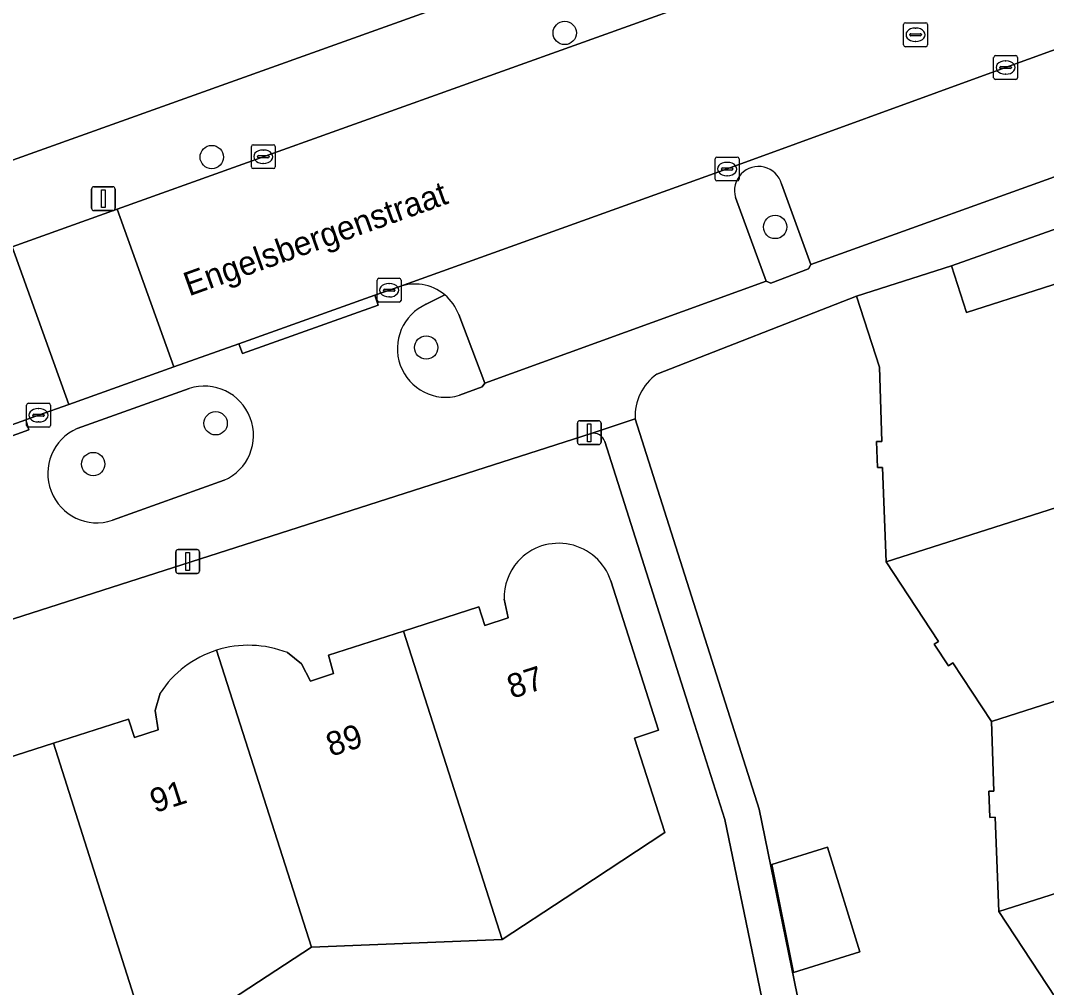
# Model space of a CAD drawing. Extents: x 159499 to 160349, y 382524 to 383273.
# Drawn here: x 159654.85 to 159697.81, y 382896.77 to 382937.27 of the extents above; entities that cross this region are included whole.
import ezdxf

# ---------------------------------------------------------------- set-up
doc = ezdxf.new("R2010")
doc.units = 0
for name, color, linetype in [('IMGEO_Boom', 7, 'Continuous'), ('IMGEO_Erf', 7, 'Continuous'), ('IMGEO_Groenvoorziening', 7, 'Continuous'), ('IMGEO_Kolk', 7, 'Continuous'), ('IMGEO_Lichtmast', 7, 'Continuous'), ('IMGEO_Muur', 7, 'Continuous'), ('IMGEO_Openbare_ruimte_label', 7, 'Continuous'), ('IMGEO_Pand', 7, 'Continuous'), ('IMGEO_Pand_nummerreeks', 7, 'Continuous'), ('IMGEO_Parkeervlak_open', 7, 'Continuous'), ('IMGEO_Rijbaan_lokaal_open', 7, 'Continuous'), ('IMGEO_Rioolput', 7, 'Continuous'), ('IMGEO_Voetpad_open', 7, 'Continuous')]:
    doc.layers.add(name, color=color, linetype=linetype)

msp = doc.modelspace()

# ---------------------------------------------------------------- linework, layer by layer
at = {"layer": 'IMGEO_Boom'}
for centre in [(159677.637, 382936.747), (159662.857, 382931.551), (159686.448, 382928.622), (159671.837, 382923.573), (159663.02, 382920.4), (159657.893, 382918.694)]:
    msp.add_circle(centre, 0.489, dxfattribs=at)
at = {"layer": 'IMGEO_Erf'}
for points in [[(159705.183, 382931.016), (159693.83, 382926.996), (159694.458, 382925.034), (159700.907, 382927.1)], [(159705.241, 382870.601), (159704.925, 382878.587), (159700.522, 382885.291), (159700.207, 382893.265), (159695.816, 382899.951), (159695.66, 382903.906), (159695.441, 382903.898), (159695.397, 382904.99), (159695.61, 382904.992), (159695.502, 382907.919), (159693.888, 382910.368), (159693.704, 382910.247), (159693.109, 382911.146), (159693.293, 382911.268), (159691.092, 382914.595), (159690.949, 382918.555), (159690.729, 382918.547), (159690.691, 382919.636), (159690.915, 382919.634), (159690.817, 382922.747), (159689.861, 382925.725), (159681.49, 382922.46)], [(159680.586, 382920.586), (159685.785, 382904.242), (159687.876, 382894.008)], [(159678.739, 382919.975), (159644.884, 382909.119), (159643.985, 382908.831)], [(159677.627, 382884.962), (159674.658, 382884.016), (159673.774, 382886.788), (159652.977, 382879.994), (159654.595, 382874.974), (159627.613, 382866.357), (159623.043, 382880.046), (159623.336, 382880.144), (159623.263, 382880.365), (159621.679, 382885.107), (159616.505, 382883.25), (159614.32, 382889.33), (159646.264, 382900.819), (159647.798, 382896.061), (159652.453, 382881.618), (159666.269, 382885.977), (159665.394, 382888.751), (159669.71, 382890.113), (159670.586, 382887.339), (159686.697, 382892.422), (159684.344, 382903.803), (159682.972, 382908.111), (159679.314, 382919.635)], [(159679.569, 382913.801), (159681.564, 382907.552), (159680.565, 382907.218), (159681.828, 382903.268), (159677.654, 382900.516), (159675.017, 382898.777), (159667.039, 382898.465), (159660.329, 382894.075), (159652.192, 382893.754), (159650.919, 382897.697), (159649.918, 382897.379)], [(159666.022, 382910.797), (159666.614, 382910.33), (159666.988, 382909.6), (159667.959, 382909.918), (159667.745, 382910.697), (159670.885, 382911.702), (159674.035, 382912.71), (159674.297, 382911.932), (159675.27, 382912.254), (159675.097, 382913.03)], [(159651.325, 382906.275), (159651.983, 382905.642), (159652.32, 382904.9), (159653.303, 382905.215), (159653.051, 382905.989), (159656.228, 382907.004), (159659.371, 382908.008), (159659.626, 382907.243), (159660.608, 382907.568), (159660.484, 382908.373), (159660.694, 382909.101)]]:
    msp.add_lwpolyline(points, dxfattribs=at)
msp.add_lwpolyline([(159687.217, 382897.407), (159686.313, 382901.928), (159688.637, 382902.645), (159689.99, 382898.263)], close=True, dxfattribs=at)
for centre, radius, start, end in [((159682.773, 382920.686), 2.189, 125.8737, 182.6219), ((159678.839, 382919.488), 0.497, 17.2026, 101.6054), ((159677.382, 382913.071), 2.305, 18.4669, 137.8121), ((159677.497, 382913.058), 2.4, 139.4256, 180.6603), ((159664.4, 382906.676), 4.429, 107.6873, 146.7947), ((159664.4, 382906.672), 4.432, 68.5348, 107.6829)]:
    msp.add_arc(centre, radius, start, end, dxfattribs=at)
at = {"layer": 'IMGEO_Groenvoorziening'}
for points in [[(159610.141, 382915.546), (159684.209, 382942.053)], [(159684.794, 382929.858), (159686.072, 382926.349), (159686.27, 382926.274), (159687.842, 382926.87), (159687.941, 382927.056), (159686.72, 382930.428)], [(159672.613, 382925.776), (159671.841, 382925.388)], [(159673.23, 382921.572), (159674.183, 382921.921), (159674.286, 382922.088), (159673.203, 382924.954)], [(159661.905, 382921.855), (159657.218, 382920.18)], [(159658.698, 382916.339), (159663.374, 382918.013)]]:
    msp.add_lwpolyline(points, dxfattribs=at)
for centre, radius, start, end in [((159685.753, 382930.155), 1.004, 15.7694, 197.2028), ((159672.664, 382923.527), 2.035, 113.8663, 286.136), ((159671.305, 382924.214), 2.037, 21.2898, 50.0488), ((159662.546, 382919.898), 2.059, 293.7145, 108.1345), ((159658.049, 382918.294), 2.06, 113.7787, 288.3662)]:
    msp.add_arc(centre, radius, start, end, dxfattribs=at)
at = {"layer": 'IMGEO_Kolk'}
for p, q in [((159695.599, 382934.874), (159695.599, 382935.726)), ((159695.674, 382935.8), (159696.526, 382935.8)), ((159696.6, 382935.726), (159696.6, 382934.874)), ((159695.858, 382935.294), (159695.858, 382935.306)), ((159696.296, 382935.257), (159695.898, 382935.257)), ((159695.901, 382935.343), (159696.299, 382935.343)), ((159696.087, 382935.58), (159696.112, 382935.58)), ((159696.342, 382935.306), (159696.342, 382935.294)), ((159696.11, 382935.02), (159696.085, 382935.02)), ((159696.526, 382934.8), (159695.674, 382934.8)), ((159664.515, 382931.14), (159664.515, 382931.992)), ((159664.59, 382932.066), (159665.442, 382932.066)), ((159665.003, 382931.846), (159665.028, 382931.846)), ((159665.516, 382931.992), (159665.516, 382931.14)), ((159664.774, 382931.56), (159664.774, 382931.572)), ((159665.212, 382931.523), (159664.814, 382931.523)), ((159664.817, 382931.609), (159665.215, 382931.609)), ((159665.258, 382931.572), (159665.258, 382931.56)), ((159683.938, 382930.624), (159683.938, 382931.476)), ((159684.013, 382931.55), (159684.865, 382931.55)), ((159684.939, 382931.476), (159684.939, 382930.624)), ((159665.442, 382931.066), (159664.59, 382931.066)), ((159665.026, 382931.286), (159665.001, 382931.286)), ((159684.197, 382931.044), (159684.197, 382931.056)), ((159684.635, 382931.007), (159684.237, 382931.007)), ((159684.24, 382931.093), (159684.638, 382931.093)), ((159684.426, 382931.33), (159684.451, 382931.33)), ((159684.681, 382931.056), (159684.681, 382931.044)), ((159684.865, 382930.55), (159684.013, 382930.55)), ((159684.449, 382930.77), (159684.424, 382930.77)), ((159669.784, 382925.548), (159669.784, 382926.4)), ((159669.859, 382926.474), (159670.711, 382926.474)), ((159670.272, 382926.254), (159670.297, 382926.254)), ((159670.785, 382926.4), (159670.785, 382925.548)), ((159670.043, 382925.968), (159670.043, 382925.98)), ((159670.481, 382925.931), (159670.083, 382925.931)), ((159670.086, 382926.017), (159670.484, 382926.017)), ((159670.527, 382925.98), (159670.527, 382925.968)), ((159670.711, 382925.474), (159669.859, 382925.474)), ((159670.295, 382925.694), (159670.27, 382925.694)), ((159655.102, 382920.311), (159655.102, 382921.163)), ((159655.177, 382921.237), (159656.029, 382921.237)), ((159656.103, 382921.163), (159656.103, 382920.311)), ((159655.361, 382920.731), (159655.361, 382920.743)), ((159655.799, 382920.694), (159655.401, 382920.694)), ((159655.404, 382920.78), (159655.802, 382920.78)), ((159655.59, 382921.017), (159655.615, 382921.017)), ((159655.845, 382920.743), (159655.845, 382920.731)), ((159656.029, 382920.237), (159655.177, 382920.237)), ((159655.613, 382920.457), (159655.588, 382920.457))]:
    msp.add_line(p, q, dxfattribs=at)
for points in [[(159695.599, 382934.874), (159695.599, 382935.726)], [(159695.674, 382935.8), (159696.526, 382935.8)], [(159696.6, 382935.726), (159696.6, 382934.874)], [(159696.526, 382934.8), (159695.674, 382934.8)], [(159664.515, 382931.14), (159664.515, 382931.992)], [(159664.59, 382932.066), (159665.442, 382932.066)], [(159665.516, 382931.992), (159665.516, 382931.14)], [(159683.938, 382930.624), (159683.938, 382931.476)], [(159684.013, 382931.55), (159684.865, 382931.55)], [(159684.939, 382931.476), (159684.939, 382930.624)], [(159665.442, 382931.066), (159664.59, 382931.066)], [(159684.865, 382930.55), (159684.013, 382930.55)], [(159669.784, 382925.548), (159669.784, 382926.4)], [(159669.859, 382926.474), (159670.711, 382926.474)], [(159670.785, 382926.4), (159670.785, 382925.548)], [(159670.711, 382925.474), (159669.859, 382925.474)], [(159655.102, 382920.311), (159655.102, 382921.163)], [(159655.177, 382921.237), (159656.029, 382921.237)], [(159656.103, 382921.163), (159656.103, 382920.311)], [(159656.029, 382920.237), (159655.177, 382920.237)]]:
    msp.add_lwpolyline(points, dxfattribs=at)
for centre, radius, start, end in [((159695.676, 382935.724), 0.0765, 91.552, 178.448), ((159695.676, 382935.724), 0.0765, 91.552, 178.448), ((159696.524, 382935.724), 0.0765, 1.552, 88.448), ((159696.524, 382935.724), 0.0765, 1.552, 88.448), ((159695.898, 382935.303), 0.0403, 85.8775, 175.7526), ((159695.895, 382935.293), 0.0366, 178.938, 274.7102), ((159696.299, 382935.3), 0.043, 264.8664, 352.4533), ((159696.303, 382935.305), 0.0386, 1.7309, 96.639), ((159695.676, 382934.876), 0.0765, 181.552, 268.448), ((159695.676, 382934.876), 0.0765, 181.552, 268.448), ((159696.524, 382934.876), 0.0765, 271.552, 358.448), ((159696.524, 382934.876), 0.0765, 271.552, 358.448), ((159664.592, 382931.99), 0.0765, 91.552, 178.448), ((159664.592, 382931.99), 0.0765, 91.552, 178.448), ((159665.44, 382931.99), 0.0765, 1.552, 88.448), ((159665.44, 382931.99), 0.0765, 1.552, 88.448), ((159664.814, 382931.569), 0.0403, 85.8775, 175.7526), ((159664.811, 382931.559), 0.0366, 178.938, 274.7102), ((159665.215, 382931.566), 0.043, 264.8664, 352.4533), ((159665.219, 382931.571), 0.0386, 1.7309, 96.639), ((159684.015, 382931.474), 0.0765, 91.552, 178.448), ((159684.015, 382931.474), 0.0765, 91.552, 178.448), ((159684.863, 382931.474), 0.0765, 1.552, 88.448), ((159684.863, 382931.474), 0.0765, 1.552, 88.448), ((159664.592, 382931.142), 0.0765, 181.552, 268.448), ((159664.592, 382931.142), 0.0765, 181.552, 268.448), ((159665.44, 382931.142), 0.0765, 271.552, 358.448), ((159665.44, 382931.142), 0.0765, 271.552, 358.448), ((159684.237, 382931.053), 0.0403, 85.8775, 175.7526), ((159684.234, 382931.043), 0.0366, 178.938, 274.7102), ((159684.638, 382931.05), 0.043, 264.8664, 352.4533), ((159684.642, 382931.055), 0.0386, 1.7309, 96.639), ((159684.015, 382930.626), 0.0765, 181.552, 268.448), ((159684.015, 382930.626), 0.0765, 181.552, 268.448), ((159684.863, 382930.626), 0.0765, 271.552, 358.448), ((159684.863, 382930.626), 0.0765, 271.552, 358.448), ((159669.861, 382926.398), 0.0765, 91.552, 178.448), ((159669.861, 382926.398), 0.0765, 91.552, 178.448), ((159670.709, 382926.398), 0.0765, 1.552, 88.448), ((159670.709, 382926.398), 0.0765, 1.552, 88.448), ((159670.083, 382925.977), 0.0403, 85.8775, 175.7526), ((159670.08, 382925.967), 0.0366, 178.938, 274.7102), ((159670.484, 382925.974), 0.043, 264.8664, 352.4533), ((159670.488, 382925.979), 0.0386, 1.7309, 96.639), ((159669.861, 382925.55), 0.0765, 181.552, 268.448), ((159669.861, 382925.55), 0.0765, 181.552, 268.448), ((159670.709, 382925.55), 0.0765, 271.552, 358.448), ((159670.709, 382925.55), 0.0765, 271.552, 358.448), ((159655.179, 382921.161), 0.0765, 91.552, 178.448), ((159655.179, 382921.161), 0.0765, 91.552, 178.448), ((159656.027, 382921.161), 0.0765, 1.552, 88.448), ((159656.027, 382921.161), 0.0765, 1.552, 88.448), ((159655.401, 382920.74), 0.0403, 85.8775, 175.7526), ((159655.398, 382920.73), 0.0366, 178.938, 274.7102), ((159655.802, 382920.737), 0.043, 264.8664, 352.4533), ((159655.806, 382920.742), 0.0386, 1.7309, 96.639), ((159655.179, 382920.313), 0.0765, 181.552, 268.448), ((159655.179, 382920.313), 0.0765, 181.552, 268.448), ((159656.027, 382920.313), 0.0765, 271.552, 358.448), ((159656.027, 382920.313), 0.0765, 271.552, 358.448)]:
    msp.add_arc(centre, radius, start, end, dxfattribs=at)
for centre, major_axis, ratio, start_param, end_param in [((159696.086, 382935.3), (-0.387, 0.002), 0.722429, 4.712389, 7.853982), ((159696.111, 382935.3), (-0.39, 0.002), 0.717154, 1.570796, 4.712389), ((159665.002, 382931.566), (-0.387, 0.002), 0.722429, 4.712389, 7.853982), ((159665.027, 382931.566), (-0.39, 0.002), 0.717154, 1.570796, 4.712389), ((159684.425, 382931.05), (-0.387, 0.002), 0.722429, 4.712389, 7.853982), ((159684.45, 382931.05), (-0.39, 0.002), 0.717154, 1.570796, 4.712389), ((159670.271, 382925.974), (-0.387, 0.002), 0.722429, 4.712389, 7.853982), ((159670.296, 382925.974), (-0.39, 0.002), 0.717154, 1.570796, 4.712389), ((159655.589, 382920.737), (-0.387, 0.002), 0.722429, 4.712389, 7.853982), ((159655.614, 382920.737), (-0.39, 0.002), 0.717154, 1.570796, 4.712389)]:
    msp.add_ellipse(centre, major_axis=major_axis, ratio=ratio, start_param=start_param, end_param=end_param, dxfattribs=at)
at = {"layer": 'IMGEO_Lichtmast'}
for p, q in [((159657.822, 382929.408), (159657.822, 382930.208)), ((159657.822, 382930.208), (159657.822, 382929.408)), ((159657.922, 382930.308), (159658.712, 382930.308)), ((159658.712, 382930.308), (159657.922, 382930.308)), ((159658.812, 382930.208), (159658.812, 382929.408)), ((159658.812, 382929.408), (159658.812, 382930.208)), ((159658.712, 382929.308), (159657.922, 382929.308)), ((159657.922, 382929.308), (159658.712, 382929.308)), ((159678.167, 382919.606), (159678.167, 382920.406)), ((159678.167, 382920.406), (159678.167, 382919.606)), ((159678.267, 382920.506), (159679.057, 382920.506)), ((159679.057, 382920.506), (159678.267, 382920.506)), ((159679.157, 382920.406), (159679.157, 382919.606)), ((159679.157, 382919.606), (159679.157, 382920.406)), ((159679.057, 382919.506), (159678.267, 382919.506)), ((159678.267, 382919.506), (159679.057, 382919.506)), ((159661.45, 382915.113), (159662.24, 382915.113)), ((159662.24, 382915.113), (159661.45, 382915.113)), ((159661.35, 382914.213), (159661.35, 382915.013)), ((159661.35, 382915.013), (159661.35, 382914.213)), ((159662.34, 382915.013), (159662.34, 382914.213)), ((159662.34, 382914.213), (159662.34, 382915.013)), ((159662.24, 382914.113), (159661.45, 382914.113)), ((159661.45, 382914.113), (159662.24, 382914.113))]:
    msp.add_line(p, q, dxfattribs=at)
for points in [[(159658.242, 382930.183), (159658.392, 382930.183), (159658.392, 382929.433), (159658.242, 382929.433), (159658.242, 382930.183)], [(159678.587, 382920.381), (159678.737, 382920.381), (159678.737, 382919.631), (159678.587, 382919.631), (159678.587, 382920.381)], [(159661.77, 382914.988), (159661.92, 382914.988), (159661.92, 382914.238), (159661.77, 382914.238), (159661.77, 382914.988)]]:
    msp.add_lwpolyline(points, dxfattribs=at)
for centre, start, end in [((159657.922, 382930.208), 90, 180), ((159657.922, 382930.208), 90, 180), ((159658.712, 382930.208), 0, 90), ((159658.712, 382930.208), 360, 90), ((159657.922, 382929.408), 180, 270), ((159657.922, 382929.408), 180, 270), ((159658.712, 382929.408), 270, 0), ((159658.712, 382929.408), 270, 0), ((159678.267, 382920.406), 90, 180), ((159678.267, 382920.406), 90, 180), ((159679.057, 382920.406), 0, 90), ((159679.057, 382920.406), 360, 90), ((159678.267, 382919.606), 180, 270), ((159678.267, 382919.606), 180, 270), ((159679.057, 382919.606), 270, 0), ((159679.057, 382919.606), 270, 0), ((159661.45, 382915.013), 90, 180), ((159661.45, 382915.013), 90, 180), ((159662.24, 382915.013), 0, 90), ((159662.24, 382915.013), 360, 90), ((159661.45, 382914.213), 180, 270), ((159661.45, 382914.213), 180, 270), ((159662.24, 382914.213), 270, 0), ((159662.24, 382914.213), 270, 0)]:
    msp.add_arc(centre, 0.1, start, end, dxfattribs=at)
at = {"layer": 'IMGEO_Muur'}
msp.add_lwpolyline([(159689.861, 382925.725), (159681.49, 382922.46)], dxfattribs=at)
msp.add_arc((159682.773, 382920.686), 2.189, 125.8737, 182.6219, dxfattribs=at)
at = {"layer": 'IMGEO_Pand'}
for points in [[(159700.907, 382927.1), (159694.458, 382925.034), (159693.83, 382926.996), (159689.861, 382925.725), (159690.817, 382922.747), (159690.915, 382919.634), (159690.691, 382919.636), (159690.729, 382918.547), (159690.949, 382918.555), (159691.092, 382914.595), (159704.053, 382918.73), (159703.039, 382921.871), (159702.281, 382921.646), (159701.96, 382922.621), (159702.683, 382922.941), (159703.231, 382923.497)], [(159706.142, 382914.264), (159705.416, 382914.469), (159704.61, 382914.342), (159704.312, 382915.321), (159705.074, 382915.569), (159704.053, 382918.73), (159691.092, 382914.595), (159693.293, 382911.268), (159693.109, 382911.146), (159693.704, 382910.247), (159693.888, 382910.368), (159695.502, 382907.919), (159707.929, 382911.894)], [(159675.097, 382913.03), (159675.27, 382912.254), (159674.297, 382911.932), (159674.035, 382912.71), (159670.885, 382911.702), (159675.017, 382898.777), (159677.654, 382900.516), (159681.828, 382903.268), (159680.565, 382907.218), (159681.564, 382907.552), (159679.569, 382913.801)], [(159663.054, 382910.895), (159667.039, 382898.465), (159675.017, 382898.777), (159670.885, 382911.702), (159667.745, 382910.697), (159667.959, 382909.918), (159666.988, 382909.6), (159666.614, 382910.33), (159666.022, 382910.797)], [(159707.929, 382911.894), (159695.502, 382907.919), (159695.61, 382904.992), (159695.397, 382904.99), (159695.441, 382903.898), (159695.66, 382903.906), (159695.816, 382899.951), (159708.761, 382904.08), (159707.752, 382907.236), (159706.973, 382906.993), (159706.66, 382907.98), (159707.38, 382908.35), (159707.857, 382908.933)], [(159660.694, 382909.101), (159660.484, 382908.373), (159660.608, 382907.568), (159659.626, 382907.243), (159659.371, 382908.008), (159656.228, 382907.004), (159660.329, 382894.075), (159667.039, 382898.465), (159663.054, 382910.895)], [(159647.879, 382903.798), (159649.918, 382897.379), (159650.919, 382897.697), (159652.192, 382893.754), (159660.329, 382894.075), (159656.228, 382907.004), (159653.051, 382905.989), (159653.303, 382905.215), (159652.32, 382904.9), (159651.983, 382905.642), (159651.325, 382906.275)], [(159710.86, 382899.584), (159710.133, 382899.802), (159709.32, 382899.685), (159709.011, 382900.677), (159709.772, 382900.92), (159708.761, 382904.08), (159695.816, 382899.951), (159700.207, 382893.265), (159712.64, 382897.231)]]:
    msp.add_lwpolyline(points, dxfattribs=at)
msp.add_lwpolyline([(159686.313, 382901.928), (159687.217, 382897.407), (159689.99, 382898.263), (159688.637, 382902.645)], close=True, dxfattribs=at)
for centre, radius, start, end in [((159677.382, 382913.071), 2.305, 18.4669, 137.8121), ((159677.497, 382913.058), 2.4, 139.4256, 180.6603), ((159664.4, 382906.676), 4.429, 107.6873, 146.7947), ((159664.4, 382906.672), 4.432, 68.5348, 107.6829)]:
    msp.add_arc(centre, radius, start, end, dxfattribs=at)
at = {"layer": 'IMGEO_Parkeervlak_open'}
for points in [[(159699.946, 382936.7), (159696.099, 382935.301), (159684.439, 382931.051), (159670.727, 382926.129)], [(159686.72, 382930.428), (159687.941, 382927.056), (159699.744, 382931.29), (159698.723, 382934.125)], [(159673.203, 382924.954), (159674.286, 382922.088), (159686.072, 382926.349), (159684.794, 382929.858)]]:
    msp.add_lwpolyline(points, dxfattribs=at)
for centre, radius, start, end in [((159685.753, 382930.155), 1.004, 15.7694, 197.2028), ((159671.411, 382923.939), 2.295, 83.5764, 107.3503), ((159671.302, 382924.209), 2.043, 50.0822, 79.6851), ((159671.305, 382924.214), 2.037, 21.2898, 50.0488)]:
    msp.add_arc(centre, radius, start, end, dxfattribs=at)
at = {"layer": 'IMGEO_Rijbaan_lokaal_open'}
for points in [[(159696.099, 382935.301), (159699.946, 382936.7), (159700.852, 382937.031), (159701.086, 382937.144), (159718.304, 382943.378), (159720.187, 382944.082), (159733.185, 382949.569), (159742.119, 382953.821), (159754.023, 382960.12), (159754.237, 382960.246), (159754.457, 382960.36), (159758.932, 382962.886), (159764.112, 382965.984), (159768.323, 382968.671), (159768.781, 382968.963), (159771.016, 382970.427), (159767.275, 382976.094), (159764.296, 382974.173)], [(159698.96, 382943.953), (159684.231, 382938.452), (159658.894, 382929.37), (159661.264, 382922.76), (159663.986, 382923.732), (159669.682, 382925.77), (159670.727, 382926.129), (159684.439, 382931.051), (159696.099, 382935.301)], [(159640.473, 382915.292), (159648.172, 382918.059), (159649.397, 382918.517), (159655.068, 382920.54), (159655.602, 382920.738), (159656.866, 382921.189), (159654.498, 382927.794), (159648.081, 382925.494), (159612.644, 382912.722), (159610.022, 382911.818)]]:
    msp.add_lwpolyline(points, dxfattribs=at)
msp.add_lwpolyline([(159661.264, 382922.76), (159658.894, 382929.37), (159654.498, 382927.794), (159656.866, 382921.189)], close=True, dxfattribs=at)
at = {"layer": 'IMGEO_Rioolput'}
for p, q in [((159691.829, 382936.247), (159691.829, 382937.099)), ((159691.904, 382937.173), (159692.756, 382937.173)), ((159692.83, 382937.099), (159692.83, 382936.247)), ((159692.088, 382936.667), (159692.088, 382936.679)), ((159692.526, 382936.63), (159692.128, 382936.63)), ((159692.131, 382936.716), (159692.529, 382936.716)), ((159692.317, 382936.953), (159692.342, 382936.953)), ((159692.572, 382936.679), (159692.572, 382936.667)), ((159692.756, 382936.173), (159691.904, 382936.173)), ((159692.34, 382936.393), (159692.315, 382936.393))]:
    msp.add_line(p, q, dxfattribs=at)
for points in [[(159691.829, 382936.247), (159691.829, 382937.099)], [(159691.904, 382937.173), (159692.756, 382937.173)], [(159692.83, 382937.099), (159692.83, 382936.247)], [(159692.756, 382936.173), (159691.904, 382936.173)]]:
    msp.add_lwpolyline(points, dxfattribs=at)
for centre, radius, start, end in [((159691.906, 382937.097), 0.0765, 91.552, 178.448), ((159691.906, 382937.097), 0.0765, 91.552, 178.448), ((159692.754, 382937.097), 0.0765, 1.552, 88.448), ((159692.754, 382937.097), 0.0765, 1.552, 88.448), ((159692.128, 382936.676), 0.0403, 85.8775, 175.7526), ((159692.125, 382936.666), 0.0366, 178.938, 274.7102), ((159692.529, 382936.673), 0.043, 264.8664, 352.4533), ((159692.533, 382936.678), 0.0386, 1.7309, 96.639), ((159691.906, 382936.249), 0.0765, 181.552, 268.448), ((159691.906, 382936.249), 0.0765, 181.552, 268.448), ((159692.754, 382936.249), 0.0765, 271.552, 358.448), ((159692.754, 382936.249), 0.0765, 271.552, 358.448)]:
    msp.add_arc(centre, radius, start, end, dxfattribs=at)
for centre, major_axis, ratio, start_param, end_param in [((159692.316, 382936.673), (-0.387, 0.002), 0.722429, 4.712389, 7.853982), ((159692.341, 382936.673), (-0.39, 0.002), 0.717154, 1.570796, 4.712389)]:
    msp.add_ellipse(centre, major_axis=major_axis, ratio=ratio, start_param=start_param, end_param=end_param, dxfattribs=at)
at = {"layer": 'IMGEO_Voetpad_open'}
for points in [[(159684.209, 382942.053), (159610.141, 382915.546)], [(159610.022, 382911.818), (159612.644, 382912.722), (159648.081, 382925.494), (159654.498, 382927.794), (159658.894, 382929.37), (159684.231, 382938.452)], [(159703.363, 382932.44), (159699.937, 382931.216), (159699.744, 382931.29), (159687.941, 382927.056), (159687.842, 382926.87), (159686.27, 382926.274), (159686.072, 382926.349), (159674.286, 382922.088), (159674.183, 382921.921), (159673.23, 382921.572)], [(159681.49, 382922.46), (159689.861, 382925.725), (159693.83, 382926.996), (159705.183, 382931.016)], [(159670.727, 382926.129), (159669.682, 382925.77), (159669.821, 382925.346), (159664.14, 382923.322), (159663.986, 382923.732), (159661.264, 382922.76), (159656.866, 382921.189), (159655.602, 382920.738), (159655.068, 382920.54), (159655.202, 382920.132), (159649.547, 382918.093), (159649.397, 382918.517), (159648.172, 382918.059)], [(159671.841, 382925.388), (159672.613, 382925.776)], [(159657.218, 382920.18), (159661.905, 382921.855)], [(159643.985, 382908.831), (159644.884, 382909.119), (159678.739, 382919.975), (159680.586, 382920.586)], [(159679.314, 382919.635), (159682.972, 382908.111), (159684.344, 382903.803), (159686.697, 382892.422), (159670.586, 382887.339), (159666.269, 382885.977), (159652.453, 382881.618), (159652.977, 382879.994), (159673.774, 382886.788), (159678.411, 382888.266), (159686.978, 382891.063), (159696.341, 382875.806), (159697.782, 382876.31), (159691.913, 382886.147), (159689.55, 382889.865), (159688.195, 382891.998), (159687.876, 382894.008), (159685.785, 382904.242), (159680.586, 382920.586)], [(159680.586, 382920.586), (159678.739, 382919.975)], [(159663.374, 382918.013), (159658.698, 382916.339)]]:
    msp.add_lwpolyline(points, dxfattribs=at)
for points in [[(159669.682, 382925.77), (159663.986, 382923.732), (159664.14, 382923.322), (159669.821, 382925.346)], [(159655.068, 382920.54), (159649.397, 382918.517), (159649.547, 382918.093), (159655.202, 382920.132)]]:
    msp.add_lwpolyline(points, close=True, dxfattribs=at)
for centre, radius, start, end in [((159671.411, 382923.939), 2.295, 83.5764, 107.3503), ((159671.302, 382924.209), 2.043, 50.0822, 79.6851), ((159672.664, 382923.527), 2.035, 113.8663, 286.136), ((159682.773, 382920.686), 2.189, 125.8737, 182.6219), ((159662.546, 382919.898), 2.059, 293.7145, 108.1345), ((159658.049, 382918.294), 2.06, 113.7787, 288.3662), ((159678.839, 382919.488), 0.497, 17.2026, 101.6054)]:
    msp.add_arc(centre, radius, start, end, dxfattribs=at)

# ---------------------------------------------------------------- texts
at = {"layer": 'IMGEO_Openbare_ruimte_label'}
msp.add_text('Engelsbergenstraat', height=1, rotation=19.704, dxfattribs=at).set_placement((159661.904, 382925.713))
at = {"layer": 'IMGEO_Pand_nummerreeks'}
for s, p in [('87', (159675.42, 382908.857)), ('89', (159667.842, 382906.433)), ('91', (159660.468, 382904.074))]:
    msp.add_text(s, height=1, rotation=17.7598, dxfattribs=at).set_placement(p)

doc.saveas('drawing.dxf')
